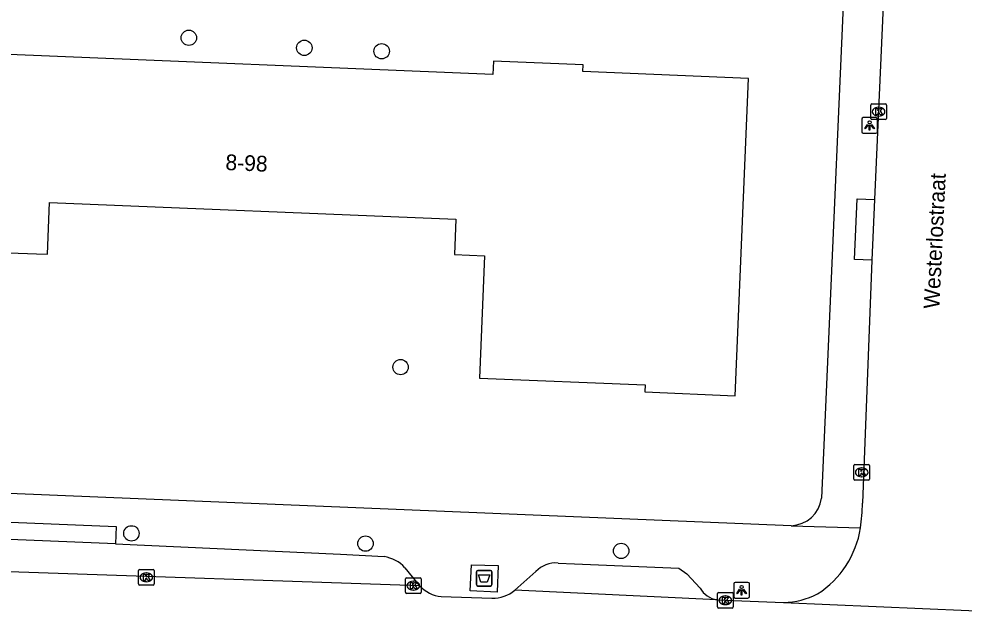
# Model space of a CAD drawing. Extents: x 160732 to 162105, y 387428 to 388479.
# Drawn here: x 161500.6 to 161560.7, y 388014.5 to 388052 of the extents above; entities that cross this region are included whole.
import ezdxf

# ---------------------------------------------------------------- set-up
doc = ezdxf.new("R2010")
doc.units = 0
for name, color, linetype in [('IMGEO_Afval_apart_plaats', 7, 'Continuous'), ('IMGEO_Boom', 7, 'Continuous'), ('IMGEO_Kolk', 7, 'Continuous'), ('IMGEO_Lichtpunt', 7, 'Continuous'), ('IMGEO_Openbare_ruimte_label', 7, 'Continuous'), ('IMGEO_Pand', 7, 'Continuous'), ('IMGEO_Pand_nummerreeks', 7, 'Continuous'), ('IMGEO_Rijbaan_lokaal_open', 7, 'Continuous'), ('IMGEO_Voetpad_gesloten', 7, 'Continuous'), ('IMGEO_Voetpad_open', 7, 'Continuous')]:
    doc.layers.add(name, color=color, linetype=linetype)

msp = doc.modelspace()

# ---------------------------------------------------------------- linework, layer by layer
at = {"layer": 'IMGEO_Afval_apart_plaats'}
for p, q in [((161529.691, 388016.073), (161529.691, 388016.873)), ((161529.691, 388016.873), (161529.691, 388016.073)), ((161529.791, 388016.973), (161530.581, 388016.973)), ((161530.581, 388016.973), (161529.791, 388016.973)), ((161530.681, 388016.873), (161530.681, 388016.073)), ((161530.681, 388016.073), (161530.681, 388016.873)), ((161530.581, 388015.973), (161529.791, 388015.973)), ((161529.791, 388015.973), (161530.581, 388015.973))]:
    msp.add_line(p, q, dxfattribs=at)
msp.add_lwpolyline([(161529.834, 388016.687), (161530.538, 388016.687), (161530.389, 388016.217), (161529.983, 388016.217), (161529.834, 388016.687)], dxfattribs=at)
for centre, start, end in [((161529.791, 388016.873), 90, 180), ((161529.791, 388016.873), 90, 180), ((161530.581, 388016.873), 0, 90), ((161530.581, 388016.873), 360, 90), ((161529.791, 388016.073), 180, 270), ((161529.791, 388016.073), 180, 270), ((161530.581, 388016.073), 270, 0), ((161530.581, 388016.073), 270, 0)]:
    msp.add_arc(centre, 0.1, start, end, dxfattribs=at)
at = {"layer": 'IMGEO_Boom'}
for centre in [(161511.412, 388050.845), (161518.755, 388050.206), (161523.671, 388049.99), (161524.874, 388029.899), (161507.763, 388019.326), (161522.644, 388018.674), (161538.896, 388018.211)]:
    msp.add_circle(centre, 0.489, dxfattribs=at)
at = {"layer": 'IMGEO_Kolk'}
for p, q in [((161554.837, 388046.644), (161555.689, 388046.644)), ((161554.762, 388045.718), (161554.762, 388046.57)), ((161555.25, 388046.424), (161555.275, 388046.424)), ((161555.763, 388046.57), (161555.763, 388045.718)), ((161555.689, 388045.644), (161554.837, 388045.644)), ((161555.273, 388045.864), (161555.248, 388045.864)), ((161553.686, 388022.781), (161553.686, 388023.633)), ((161553.761, 388023.707), (161554.613, 388023.707)), ((161554.174, 388023.487), (161554.199, 388023.487)), ((161554.687, 388023.633), (161554.687, 388022.781)), ((161554.613, 388022.707), (161553.761, 388022.707)), ((161554.197, 388022.927), (161554.172, 388022.927)), ((161508.212, 388016.107), (161508.212, 388016.959)), ((161508.287, 388017.033), (161509.139, 388017.033)), ((161508.7, 388016.813), (161508.725, 388016.813)), ((161509.213, 388016.959), (161509.213, 388016.107)), ((161509.139, 388016.033), (161508.287, 388016.033)), ((161508.723, 388016.253), (161508.698, 388016.253)), ((161525.182, 388015.576), (161525.182, 388016.428)), ((161525.257, 388016.502), (161526.109, 388016.502)), ((161525.67, 388016.282), (161525.695, 388016.282)), ((161526.183, 388016.428), (161526.183, 388015.576)), ((161526.109, 388015.502), (161525.257, 388015.502)), ((161525.693, 388015.722), (161525.668, 388015.722)), ((161545.018, 388014.645), (161545.018, 388015.497)), ((161545.093, 388015.571), (161545.945, 388015.571)), ((161545.506, 388015.351), (161545.531, 388015.351)), ((161546.019, 388015.497), (161546.019, 388014.645)), ((161545.529, 388014.791), (161545.504, 388014.791)), ((161545.945, 388014.571), (161545.093, 388014.571))]:
    msp.add_line(p, q, dxfattribs=at)
for points in [[(161554.837, 388046.644), (161555.689, 388046.644)], [(161554.762, 388045.718), (161554.762, 388046.57)], [(161555.083, 388046.344), (161555.206, 388046.344), (161555.206, 388046.193), (161555.336, 388046.344), (161555.5, 388046.344), (161555.354, 388046.193), (161555.507, 388045.944), (161555.355, 388045.944), (161555.27, 388046.108), (161555.206, 388046.041), (161555.206, 388045.944), (161555.083, 388045.944), (161555.083, 388046.344)], [(161555.763, 388046.57), (161555.763, 388045.718)], [(161555.689, 388045.644), (161554.837, 388045.644)], [(161553.686, 388022.781), (161553.686, 388023.633)], [(161553.761, 388023.707), (161554.613, 388023.707)], [(161554.007, 388023.407), (161554.13, 388023.407), (161554.13, 388023.256), (161554.26, 388023.407), (161554.424, 388023.407), (161554.278, 388023.256), (161554.431, 388023.007), (161554.279, 388023.007), (161554.194, 388023.171), (161554.13, 388023.104), (161554.13, 388023.007), (161554.007, 388023.007), (161554.007, 388023.407)], [(161554.687, 388023.633), (161554.687, 388022.781)], [(161554.613, 388022.707), (161553.761, 388022.707)], [(161508.212, 388016.107), (161508.212, 388016.959)], [(161508.287, 388017.033), (161509.139, 388017.033)], [(161508.533, 388016.733), (161508.656, 388016.733), (161508.656, 388016.582), (161508.786, 388016.733), (161508.95, 388016.733), (161508.804, 388016.582), (161508.957, 388016.333), (161508.805, 388016.333), (161508.72, 388016.497), (161508.656, 388016.43), (161508.656, 388016.333), (161508.533, 388016.333), (161508.533, 388016.733)], [(161509.213, 388016.959), (161509.213, 388016.107)], [(161509.139, 388016.033), (161508.287, 388016.033)], [(161525.182, 388015.576), (161525.182, 388016.428)], [(161525.257, 388016.502), (161526.109, 388016.502)], [(161525.503, 388016.202), (161525.626, 388016.202), (161525.626, 388016.051), (161525.756, 388016.202), (161525.92, 388016.202), (161525.774, 388016.051), (161525.927, 388015.802), (161525.775, 388015.802), (161525.69, 388015.966), (161525.626, 388015.899), (161525.626, 388015.802), (161525.503, 388015.802), (161525.503, 388016.202)], [(161526.183, 388016.428), (161526.183, 388015.576)], [(161526.109, 388015.502), (161525.257, 388015.502)], [(161545.018, 388014.645), (161545.018, 388015.497)], [(161545.093, 388015.571), (161545.945, 388015.571)], [(161546.019, 388015.497), (161546.019, 388014.645)], [(161545.339, 388015.271), (161545.462, 388015.271), (161545.462, 388015.12), (161545.592, 388015.271), (161545.756, 388015.271), (161545.61, 388015.12), (161545.763, 388014.871), (161545.611, 388014.871), (161545.526, 388015.035), (161545.462, 388014.968), (161545.462, 388014.871), (161545.339, 388014.871), (161545.339, 388015.271)], [(161545.945, 388014.571), (161545.093, 388014.571)]]:
    msp.add_lwpolyline(points, dxfattribs=at)
for centre, start, end in [((161554.839, 388046.568), 91.55205, 178.44795), ((161554.839, 388046.568), 91.55205, 178.44795), ((161555.687, 388046.568), 1.55205, 88.44795), ((161555.687, 388046.568), 1.55205, 88.44795), ((161554.839, 388045.72), 181.55205, 268.44795), ((161554.839, 388045.72), 181.55205, 268.44795), ((161555.687, 388045.72), 271.55205, 358.44795), ((161555.687, 388045.72), 271.55205, 358.44795), ((161553.763, 388023.631), 91.55205, 178.44795), ((161553.763, 388023.631), 91.55205, 178.44795), ((161554.611, 388023.631), 1.55205, 88.44795), ((161554.611, 388023.631), 1.55205, 88.44795), ((161553.763, 388022.783), 181.55205, 268.44795), ((161553.763, 388022.783), 181.55205, 268.44795), ((161554.611, 388022.783), 271.55205, 358.44795), ((161554.611, 388022.783), 271.55205, 358.44795), ((161508.289, 388016.957), 91.55205, 178.44795), ((161508.289, 388016.957), 91.55205, 178.44795), ((161509.137, 388016.957), 1.55205, 88.44795), ((161509.137, 388016.957), 1.55205, 88.44795), ((161508.289, 388016.109), 181.55205, 268.44795), ((161508.289, 388016.109), 181.55205, 268.44795), ((161509.137, 388016.109), 271.55205, 358.44795), ((161509.137, 388016.109), 271.55205, 358.44795), ((161525.259, 388016.426), 91.55205, 178.44795), ((161525.259, 388016.426), 91.55205, 178.44795), ((161526.107, 388016.426), 1.55205, 88.44795), ((161526.107, 388016.426), 1.55205, 88.44795), ((161525.259, 388015.578), 181.55205, 268.44795), ((161525.259, 388015.578), 181.55205, 268.44795), ((161526.107, 388015.578), 271.55205, 358.44795), ((161526.107, 388015.578), 271.55205, 358.44795), ((161545.095, 388015.495), 91.55205, 178.44795), ((161545.095, 388015.495), 91.55205, 178.44795), ((161545.943, 388015.495), 1.55205, 88.44795), ((161545.943, 388015.495), 1.55205, 88.44795), ((161545.095, 388014.647), 181.55205, 268.44795), ((161545.095, 388014.647), 181.55205, 268.44795), ((161545.943, 388014.647), 271.55205, 358.44795), ((161545.943, 388014.647), 271.55205, 358.44795)]:
    msp.add_arc(centre, 0.0765, start, end, dxfattribs=at)
for centre, major_axis, ratio, start_param, end_param in [((161555.249, 388046.144), (-0.387, 0.002), 0.722429, 4.712389, 7.853982), ((161555.274, 388046.144), (-0.39, 0.002), 0.717154, 1.570796, 4.712389), ((161554.173, 388023.207), (-0.387, 0.002), 0.722429, 4.712389, 7.853982), ((161554.198, 388023.207), (-0.39, 0.002), 0.717154, 1.570796, 4.712389), ((161508.699, 388016.533), (-0.387, 0.002), 0.722429, 4.712389, 7.853982), ((161508.724, 388016.533), (-0.39, 0.002), 0.717154, 1.570796, 4.712389), ((161525.669, 388016.002), (-0.387, 0.002), 0.722429, 4.712389, 7.853982), ((161525.694, 388016.002), (-0.39, 0.002), 0.717154, 1.570796, 4.712389), ((161545.505, 388015.071), (-0.387, 0.002), 0.722429, 4.712389, 7.853982), ((161545.53, 388015.071), (-0.39, 0.002), 0.717154, 1.570796, 4.712389)]:
    msp.add_ellipse(centre, major_axis=major_axis, ratio=ratio, start_param=start_param, end_param=end_param, dxfattribs=at)
at = {"layer": 'IMGEO_Lichtpunt'}
for p, q in [((161554.191, 388045.674), (161554.191, 388044.867)), ((161554.191, 388045.674), (161554.191, 388044.867)), ((161555.093, 388045.769), (161554.285, 388045.769)), ((161555.093, 388045.769), (161554.285, 388045.769)), ((161555.187, 388044.867), (161555.187, 388045.674)), ((161555.187, 388044.867), (161555.187, 388045.674)), ((161554.285, 388044.773), (161555.093, 388044.773)), ((161554.285, 388044.773), (161555.093, 388044.773)), ((161546.055, 388016.11), (161546.055, 388015.303)), ((161546.055, 388016.11), (161546.055, 388015.303)), ((161546.957, 388016.205), (161546.149, 388016.205)), ((161546.957, 388016.205), (161546.149, 388016.205)), ((161547.051, 388015.303), (161547.051, 388016.11)), ((161547.051, 388015.303), (161547.051, 388016.11)), ((161546.149, 388015.209), (161546.957, 388015.209)), ((161546.149, 388015.209), (161546.957, 388015.209))]:
    msp.add_line(p, q, dxfattribs=at)
for points in [[(161554.565, 388045.338), (161554.604, 388045.31), (161554.416, 388045.048), (161554.378, 388045.075), (161554.565, 388045.338)], [(161554.667, 388045.29), (161554.714, 388045.29), (161554.714, 388044.968), (161554.667, 388044.968), (161554.667, 388045.29)], [(161554.777, 388045.31), (161554.815, 388045.337), (161555.002, 388045.075), (161554.963, 388045.047), (161554.777, 388045.31)], [(161546.429, 388015.774), (161546.468, 388015.746), (161546.28, 388015.484), (161546.242, 388015.511), (161546.429, 388015.774)], [(161546.531, 388015.726), (161546.578, 388015.726), (161546.578, 388015.404), (161546.531, 388015.404), (161546.531, 388015.726)], [(161546.641, 388015.746), (161546.679, 388015.773), (161546.866, 388015.511), (161546.827, 388015.483), (161546.641, 388015.746)]]:
    msp.add_lwpolyline(points, dxfattribs=at)
for centre in [(161554.69, 388045.472), (161546.554, 388015.908)]:
    msp.add_circle(centre, 0.0994, dxfattribs=at)
for centre, start, end in [((161554.285, 388045.674), 90, 180), ((161554.285, 388045.674), 90, 180), ((161555.093, 388045.674), 0, 90), ((161555.093, 388045.674), 0, 90), ((161554.285, 388044.867), 180, 270), ((161554.285, 388044.867), 180, 270), ((161555.093, 388044.867), 270, 0), ((161555.093, 388044.867), 270, 360), ((161546.149, 388016.11), 90, 180), ((161546.149, 388016.11), 90, 180), ((161546.957, 388016.11), 0, 90), ((161546.957, 388016.11), 0, 90), ((161546.149, 388015.303), 180, 270), ((161546.149, 388015.303), 180, 270), ((161546.957, 388015.303), 270, 0), ((161546.957, 388015.303), 270, 360)]:
    msp.add_arc(centre, 0.0946, start, end, dxfattribs=at)
at = {"layer": 'IMGEO_Pand'}
for points in [[(161501.724, 388037.104), (161502.421, 388037.075), (161502.558, 388040.38), (161528.397, 388039.306), (161528.304, 388037.061), (161530.21, 388036.982), (161529.887, 388029.204), (161540.42, 388028.767), (161540.401, 388028.319), (161546.145, 388028.08), (161546.984, 388048.264), (161536.457, 388048.701), (161536.475, 388049.122), (161530.782, 388049.358), (161530.747, 388048.503), (161500, 388049.78)], [(161500, 388037.175), (161501.724, 388037.104)]]:
    msp.add_lwpolyline(points, dxfattribs=at)
at = {"layer": 'IMGEO_Rijbaan_lokaal_open'}
for points in [[(161556.319, 388070.852), (161556.024, 388063.362), (161555.002, 388040.553)], [(161555.002, 388040.553), (161554.821, 388036.703)], [(161554.821, 388036.703), (161554.24, 388021.246)], [(161526.078, 388015.991), (161500, 388016.878), (161466.045, 388018.141)], [(161544.972, 388015.092), (161532.136, 388015.707)], [(161527.448, 388015.302), (161530.68, 388015.21)], [(161544.972, 388015.092), (161549.224, 388014.928)], [(161549.224, 388014.928), (161566.89, 388014.161), (161567.115, 388014.17)]]:
    msp.add_lwpolyline(points, dxfattribs=at)
for centre, radius, start, end in [((161540.316, 388021.598), 13.928, 352.033, 358.55384), ((161548.086, 388020.603), 6.096, 302.71718, 351.16691), ((161527.721, 388017.551), 2.265, 223.5161, 263.08645), ((161530.763, 388017.348), 2.139, 267.77167, 309.92262), ((161549.066, 388020.084), 5.158, 271.75001, 296.65973)]:
    msp.add_arc(centre, radius, start, end, dxfattribs=at)
at = {"layer": 'IMGEO_Voetpad_gesloten'}
msp.add_lwpolyline([(161531.087, 388017.281), (161531.013, 388015.586), (161529.306, 388015.668), (161529.383, 388017.321), (161531.087, 388017.281)], dxfattribs=at)
at = {"layer": 'IMGEO_Voetpad_open'}
for points in [[(161553.771, 388070.301), (161553.52, 388064.498), (161551.628, 388021.563)], [(161554.821, 388036.703), (161553.722, 388036.754), (161553.903, 388040.604), (161555.002, 388040.553)], [(161549.709, 388019.812), (161500, 388021.862), (161440.885, 388024.31), (161435.699, 388024.509)], [(161500.035, 388018.944), (161500.081, 388020.043), (161506.792, 388019.761), (161506.745, 388018.654)], [(161549.709, 388019.812), (161554.11, 388019.667)], [(161506.745, 388018.654), (161500.035, 388018.944)], [(161506.745, 388018.654), (161521.051, 388017.997), (161523.826, 388017.847)], [(161534.885, 388017.44), (161535.921, 388017.382), (161542.57, 388017.105), (161543.065, 388016.75), (161543.918, 388015.846)], [(161525.154, 388017.135), (161526.078, 388015.991)], [(161532.136, 388015.707), (161533.465, 388016.895)]]:
    msp.add_lwpolyline(points, dxfattribs=at)
for centre, radius, start, end in [((161549.629, 388021.826), 2.016, 272.26163, 352.49642), ((161523.512, 388015.667), 2.202, 41.79694, 81.80758), ((161534.767, 388015.626), 1.818, 86.27347, 135.72042), ((161545.26, 388016.608), 1.543, 209.59225, 259.25016)]:
    msp.add_arc(centre, radius, start, end, dxfattribs=at)

# ---------------------------------------------------------------- texts
at = {"layer": 'IMGEO_Openbare_ruimte_label'}
msp.add_text('Westerlostraat', height=1, rotation=87.24917, dxfattribs=at).set_placement((161559.121, 388033.591))
at = {"layer": 'IMGEO_Pand_nummerreeks'}
msp.add_text('8-98', height=1, rotation=357.61987, dxfattribs=at).set_placement((161513.727, 388042.438))

doc.saveas('drawing.dxf')
